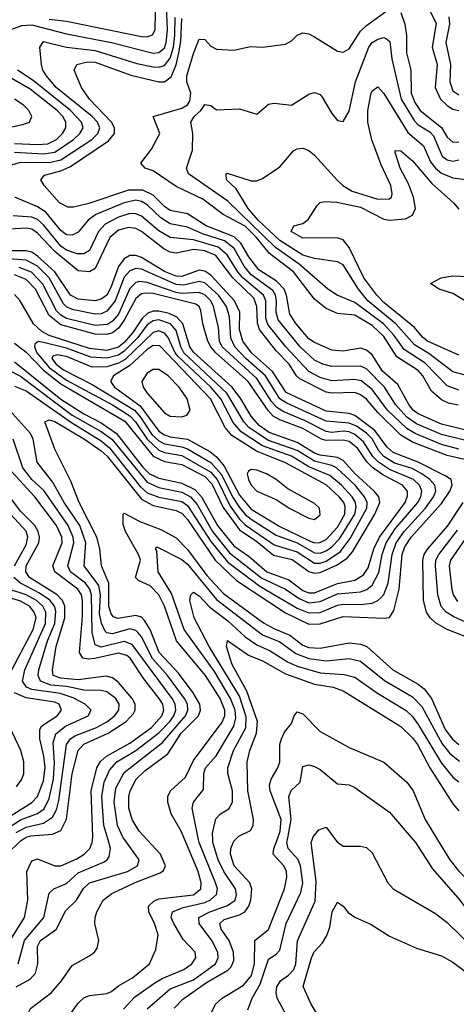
# Model space of a CAD drawing. Header units: inches. Extents: x 990535 to 1117859, y 769386 to 892122.
# Tile 790 of 1056: x 1043948 to 1045462, y 859429 to 862845. Entities that reach past the tile are written whole.
import ezdxf

# ---------------------------------------------------------------- set-up
doc = ezdxf.new("R2010")
doc.units = ezdxf.units.IN
doc.header["$MEASUREMENT"] = 0
doc.layers.add('B0845', color=7, linetype='Continuous')
doc.layers.add('B0846', color=7, linetype='Continuous')

msp = doc.modelspace()

# ---------------------------------------------------------------- linework, layer by layer
at = {"layer": 'B0845', "color": 5}
for points, elevation in [([(1043893, 859307), (1043950, 859345.7), (1043985, 859415), (1044057.7, 859470), (1044093.1, 859510), (1044130, 859563.5), (1044190, 859597.5), (1044207.1, 859610), (1044216.1, 859623.9), (1044222.2, 859650), (1044208.7, 859710), (1044209.8, 859730), (1044214.9, 859750), (1044236.8, 859790), (1044266.8, 859813.2), (1044348.6, 859851.4), (1044435.3, 859884.7), (1044446.8, 859893.2), (1044453.3, 859910), (1044435.7, 859950), (1044389.5, 860000)], 2920), ([(1043896.9, 859623.1), (1043964.9, 859730), (1043976.1, 859790), (1043972.3, 859890), (1043990, 859927.3), (1044010, 859933.3), (1044069.8, 859909.8), (1044090, 859909.4), (1044145.9, 859934.1), (1044171.3, 859950), (1044190.8, 859969.2), (1044199.3, 859990), (1044200.1, 860000)], 2980), ([(1043903.4, 859950), (1043950, 859996.2), (1043955.9, 860000)], 3020), ([(1043935.2, 859490), (1043984.2, 859515.8), (1044002.9, 859537.2), (1044010.4, 859570), (1044009.4, 859630), (1044019.9, 859650), (1044074.9, 859690), (1044107, 859753), (1044145.1, 859790), (1044168.6, 859831.4), (1044189.4, 859850), (1044321.6, 859890), (1044356.2, 859910), (1044362.4, 859930), (1044312.1, 860000)], 2940), ([(1043942.2, 859570), (1043964.1, 859650), (1044031.4, 859730), (1044050, 859815.2), (1044066.4, 859830), (1044110, 859848.7), (1044150, 859884.7), (1044238, 859922), (1044251.3, 859930), (1044258.4, 859941.6), (1044262.6, 859970), (1044254.1, 860000)], 2960), ([(1044115.5, 859384.5), (1044150, 859432.8), (1044170, 859451.3), (1044190, 859459.3), (1044250, 859466.5), (1044266, 859474), (1044290, 859493.6), (1044338.6, 859521.4), (1044397.4, 859570), (1044420.3, 859619.7), (1044427.7, 859670), (1044415.5, 859710), (1044395.7, 859750), (1044394.6, 859770), (1044412.7, 859787.3), (1044430, 859795.2), (1044550, 859808.7), (1044575.3, 859830), (1044577.1, 859850), (1044566.3, 859890), (1044520.2, 860000)], 2880), ([(1044307.8, 859412.2), (1044346.1, 859453.9), (1044416.7, 859503.3), (1044441.7, 859518.3), (1044517, 859550), (1044544.2, 859570), (1044558, 859590), (1044556, 859610), (1044514.5, 859654.5), (1044482.2, 859710), (1044472.8, 859730), (1044478.1, 859750), (1044514.9, 859765.1), (1044590, 859782), (1044608.9, 859791.1), (1044629.9, 859810.1), (1044633.4, 859830), (1044627.3, 859850), (1044569.7, 859990), (1044567.7, 860000)], 2860), ([(1044390, 859413.1), (1044470, 859483.1), (1044550, 859514.5), (1044626.5, 859570), (1044636, 859590), (1044634.9, 859610), (1044613.7, 859650), (1044570.3, 859710), (1044568.9, 859730), (1044606.7, 859750), (1044668.4, 859771.6), (1044694.5, 859790), (1044699.4, 859810), (1044695.7, 859830), (1044655.3, 859890), (1044635.8, 859930), (1044617.7, 859990), (1044617.5, 860000)], 2840), ([(1044483.9, 859416.1), (1044513, 859447), (1044595.8, 859504.2), (1044670, 859547.7), (1044680.7, 859559.3), (1044690, 859581.1), (1044689.3, 859610), (1044674.4, 859650), (1044646.1, 859690), (1044642.1, 859710), (1044657, 859723), (1044710, 859739.5), (1044728.4, 859750), (1044742.7, 859770), (1044749.5, 859790), (1044752.2, 859830), (1044746.1, 859850), (1044691.4, 859910), (1044678.5, 859950), (1044679.7, 859970), (1044690, 859995.2), (1044694.9, 860000)], 2820), ([(1044598.4, 859370), (1044627.3, 859430), (1044650.4, 859450), (1044724, 859496), (1044751.5, 859528.5), (1044761.7, 859570), (1044762.9, 859650), (1044811.1, 859688.9), (1044865.8, 859830), (1044874.2, 859870), (1044873, 859890), (1044864.1, 859910), (1044827.1, 859950), (1044829.5, 859970), (1044840.4, 860000)], 2780), ([(1044738.6, 859410), (1044754.4, 859450), (1044781.1, 859498.9), (1044810, 859585.3), (1044837.1, 859602.9), (1044850, 859617.3), (1044872.2, 859710), (1044922.7, 859817.3), (1044929.1, 859850.9), (1044921.8, 859910), (1044912.7, 859932.7), (1044878.5, 859970), (1044874.2, 859990), (1044876, 860000)], 2760), ([(1044872.6, 859390), (1044840.7, 859450), (1044837.2, 859470), (1044839.7, 859490), (1044851.8, 859510), (1044880.1, 859530), (1044898.2, 859550), (1044904.8, 859570), (1044911, 859649), (1044972.5, 859787.5), (1044975.5, 859855.5), (1044958.6, 859990), (1044961.9, 860000)], 2740), ([(1045043.4, 860000), (1045050, 859991.3), (1045070, 859978), (1045130, 859977.3), (1045150, 859972.7), (1045170, 859954.3), (1045224.7, 859850), (1045243.1, 859830), (1045390, 859743.7), (1045430, 859712.8), (1045523.1, 859623.1), (1045590, 859566), (1045650, 859524.6), (1045710, 859497.7), (1045730, 859500.2), (1045733.5, 859506.5), (1045741.3, 859550), (1045742.6, 859597.4), (1045727.8, 859710), (1045726, 859770), (1045702.2, 859850), (1045683, 859970), (1045683.9, 860000)], 2740), ([(1045311.9, 860000), (1045320.5, 859990), (1045379.1, 859899.1), (1045474, 859790), (1045548.8, 859690), (1045610, 859637.6), (1045650, 859616.4), (1045666.5, 859613.5), (1045670, 859613.2), (1045683.2, 859630), (1045686, 859654), (1045683.1, 859770), (1045662.3, 859850), (1045650.3, 859970), (1045650, 860000)], 2760), ([(1045396.9, 860000), (1045439.9, 859930), (1045470.5, 859890.5), (1045559.7, 859799.7), (1045590, 859756.3), (1045610, 859745.4), (1045624.3, 859770), (1045613.5, 859830), (1045619.4, 860000)], 2780), ([(1045007.3, 859350), (1044958.2, 859430), (1044931.3, 859491.3), (1044959.1, 859590), (1044969.1, 859610.9), (1044997.7, 859642.3), (1045012.5, 859667.5), (1045023.3, 859696.7), (1045031.4, 859750), (1045050, 859783.1), (1045070, 859769.2), (1045087.3, 859747.3), (1045110, 859731.8), (1045166.2, 859706.2), (1045230, 859666.1), (1045323.4, 859623.4), (1045410, 859597.2), (1045450, 859575.1), (1045644.4, 859430), (1045770, 859312)], 2720)]:
    msp.add_lwpolyline(points, dxfattribs=dict(at, elevation=elevation))
at = {"layer": 'B0846', "color": 5}
for points, elevation in [([(1043914.7, 862810), (1043955.2, 862824.8), (1043990, 862827.6), (1044110, 862796), (1044266.1, 862766.1), (1044410, 862728.9), (1044430, 862731.2), (1044440.9, 862739.1), (1044450, 862747.8), (1044455.3, 862764.7), (1044460.4, 862810), (1044454.5, 862950)], 2860), ([(1045324.9, 862970), (1045392.2, 862832.2), (1045378.5, 862750), (1045396, 862690), (1045388.8, 862610), (1045407.1, 862570), (1045430, 862547.6), (1045450, 862535.3), (1045470, 862530)], 2820), ([(1044050, 862846.7), (1044110, 862839.9), (1044370, 862787.1), (1044390, 862786), (1044407.7, 862792.3), (1044417.8, 862810), (1044419.8, 862930)], 2880), ([(1045467.9, 861507.9), (1045434.8, 861514.8), (1045410, 861526.8), (1045375.9, 861555.9), (1045346.3, 861610), (1045330, 861628.1), (1045256, 861676), (1045210, 861746.1), (1045170, 861784.4), (1045110, 861820.7), (1045050, 861826), (1045010, 861843.6), (1044970, 861875.5), (1044897.3, 861970), (1044814.2, 862034.2), (1044769.1, 862090), (1044730, 862129), (1044653.3, 862170), (1044582.6, 862222.6), (1044490, 862266.1), (1044410, 862321), (1044383.1, 862330), (1044367.6, 862347.6), (1044404.3, 862395.7), (1044433.3, 862450), (1044410.9, 862510), (1044510, 862538.4), (1044530.1, 862549.9), (1044537.4, 862562.6), (1044540.7, 862590), (1044527.8, 862630), (1044527, 862650), (1044550, 862727.9), (1044570, 862777.3), (1044590, 862776.3), (1044610, 862753), (1044630, 862742.8), (1044690, 862739.6), (1044748.2, 862751.8), (1044790, 862750.2), (1044870, 862760.2), (1044890, 862771.7), (1044910, 862791.5), (1044930, 862800.2), (1044950, 862796.6), (1044970, 862786.4), (1045050, 862735.7), (1045070, 862733.2), (1045090, 862744.3), (1045130, 862806.1), (1045150, 862825.6), (1045230, 862883.4)], 2780), ([(1043882.9, 862330), (1043950, 862350.8), (1044050, 862350.2), (1044090, 862359.2), (1044197.4, 862430), (1044219.2, 862450), (1044225.9, 862470), (1044217.4, 862490), (1044198.6, 862510), (1044074.2, 862610), (1044040.5, 862650), (1044028.5, 862670), (1044023.6, 862690), (1044018, 862750), (1044029.8, 862770), (1044110, 862750), (1044210, 862738.2), (1044353.8, 862693.8), (1044410, 862681.7), (1044430, 862681), (1044450, 862686.7), (1044470, 862711.9), (1044481.1, 862750), (1044486.2, 862790), (1044486.6, 862853.4)], 2840), ([(1045490, 861422.8), (1045410, 861441.6), (1045330, 861477.3), (1045312.3, 861490), (1045296.9, 861510), (1045259.3, 861579.3), (1045205.5, 861625.5), (1045170, 861682.3), (1045150, 861699.3), (1045130, 861705.8), (1045070, 861695.3), (1045030, 861698.4), (1044970, 861724.9), (1044950, 861738.4), (1044906.2, 861790), (1044884, 861824), (1044873.4, 861890), (1044864.5, 861910), (1044838.2, 861938.2), (1044777.2, 861977.2), (1044742.4, 862022.4), (1044715.1, 862070), (1044691.6, 862091.6), (1044594.6, 862130), (1044530, 862171.6), (1044470, 862183.4), (1044450, 862196.7), (1044410, 862236.6), (1044374.4, 862254.4), (1044325.6, 862254.4), (1044187.8, 862207.8), (1044134.8, 862194.8), (1044114.6, 862194.6), (1044086.2, 862210), (1044032.1, 862270), (1044021, 862290), (1044034.3, 862305.7), (1044090, 862320.4), (1044123.5, 862336.5), (1044255.3, 862424.7), (1044276.6, 862450), (1044276.2, 862470), (1044265.7, 862490), (1044189.9, 862570), (1044162.1, 862610), (1044136.1, 862670), (1044146.3, 862690), (1044181.4, 862698.6), (1044210, 862698.4), (1044333.4, 862653.4), (1044430, 862629.8), (1044450.2, 862629.8), (1044472.8, 862647.2), (1044490, 862689.3), (1044499.7, 862730), (1044506.1, 862770), (1044509.6, 862850)], 2820), ([(1045270, 862870.8), (1045282.9, 862830), (1045289.6, 862790), (1045289.1, 862730), (1045304.4, 862670), (1045304.9, 862590), (1045318.1, 862558.1), (1045336.5, 862530), (1045410, 862470.8), (1045430, 862437.4), (1045450, 862419.9), (1045470, 862422.1)], 2780), ([(1045435.7, 862855.7), (1045437.8, 862830), (1045425.7, 862765.7), (1045441.6, 862690), (1045438.8, 862630), (1045450, 862598.8), (1045470, 862584.3)], 2840), ([(1045470, 861559.8), (1045430, 861575.5), (1045354.1, 861654.1), (1045280.7, 861700.7), (1045246.8, 861750), (1045208.8, 861790), (1045110, 861864.1), (1045048.4, 861890), (1045016.8, 861910), (1044916.8, 861996.8), (1044834.6, 862054.6), (1044670, 862215.7), (1044533.6, 862310), (1044526.6, 862330), (1044546.9, 862393.1), (1044547.7, 862450), (1044541.7, 862490), (1044552.7, 862510), (1044575.9, 862530), (1044590, 862551.5), (1044610, 862547.2), (1044630, 862532.8), (1044710, 862536.1), (1044770, 862517.4), (1044810, 862552.6), (1044830, 862555.9), (1044890, 862548.7), (1044950, 862586.4), (1044970, 862592.2), (1044990, 862585.5), (1044997.1, 862577.1), (1045030, 862519.5), (1045050, 862495.6), (1045070, 862491.8), (1045090, 862528.2), (1045112.2, 862630), (1045158.6, 862750), (1045170, 862766.3), (1045190, 862778.3), (1045210, 862783.1), (1045219.4, 862779.4), (1045230.9, 862770), (1045238.8, 862710), (1045270.9, 862570), (1045315.4, 862495.4), (1045330, 862480.9), (1045370, 862456.2), (1045382.3, 862442.3), (1045412.3, 862372.3), (1045430, 862359.2), (1045450, 862354.5), (1045470, 862358.9)], 2760), ([(1043930, 862416.2), (1044010, 862412.1), (1044045, 862415), (1044074.9, 862430), (1044095.6, 862450), (1044107.5, 862470), (1044107.7, 862490), (1044096.8, 862510), (1044077.3, 862530), (1043984.1, 862604.1), (1043835.4, 862690)], 2880), ([(1043930, 862386), (1044030, 862380.2), (1044070, 862385.9), (1044134, 862430), (1044156.5, 862450), (1044167.4, 862470), (1044162.1, 862490), (1044124.4, 862530), (1043994.2, 862634.2), (1043939.7, 862670)], 2860), ([(1045570, 861591.1), (1045450, 861623.6), (1045366.7, 861686.7), (1045316.9, 861716.9), (1045252, 861790), (1045155, 861870), (1045122.4, 861910), (1045070, 861994.8), (1045050, 862004.9), (1044970, 862016.2), (1044930, 862028.4), (1044850, 862078.7), (1044774.5, 862150), (1044740.3, 862190), (1044698.8, 862258.8), (1044665, 862290), (1044664.2, 862310), (1044667.7, 862312.3), (1044750, 862285.8), (1044770, 862286), (1044790, 862293.8), (1044850, 862335.2), (1044897.4, 862390), (1044910, 862397.8), (1044930, 862399.7), (1044950, 862391.9), (1044970, 862375.6), (1045050, 862287.5), (1045068.8, 862270), (1045101.1, 862250), (1045190, 862222.1), (1045230, 862224.1), (1045236.8, 862230), (1045238.9, 862241.1), (1045234.6, 862270), (1045201.4, 862341.4), (1045168.5, 862428.5), (1045155.2, 862490), (1045154.5, 862530), (1045166.7, 862590), (1045170, 862599), (1045190, 862612.8), (1045210, 862589.4), (1045294, 862454.1), (1045347.9, 862407.9), (1045372.7, 862352.7), (1045390, 862329.8), (1045410, 862313.2), (1045450, 862296.2), (1045530, 862286.5)], 2740), ([(1043850, 862459), (1043958, 862482), (1043981.6, 862490), (1043990.2, 862509.8), (1043979, 862530), (1043959.3, 862550), (1043930.2, 862570)], 2920), ([(1045470, 861681.4), (1045362.1, 861730), (1045344.3, 861744.3), (1045317.3, 861777.4), (1045210, 861864.3), (1045185.9, 861890), (1045141.6, 861950), (1045090, 862055.5), (1045070, 862082.1), (1045048.9, 862088.9), (1044930, 862087.4), (1044889, 862110), (1044898.4, 862130), (1044930, 862138.2), (1044948.4, 862151.6), (1044979.7, 862200.3), (1044989.4, 862210.6), (1045005.4, 862214.6), (1045048, 862212), (1045130, 862194.8), (1045210, 862153.3), (1045230, 862149.4), (1045285.3, 862154.7), (1045310, 862167), (1045320.1, 862190), (1045313.9, 862230), (1045296.3, 862276.3), (1045267.5, 862330), (1045250, 862384), (1045250, 862391.8), (1045270, 862390.7), (1045310, 862355.3), (1045377, 862277), (1045452.6, 862210), (1045470, 862188)], 2720), ([(1045490, 861386), (1045410, 861406.5), (1045323.4, 861443.4), (1045290, 861466.4), (1045250.7, 861510), (1045212.8, 861570), (1045150, 861634.4), (1045130, 861643.7), (1045030, 861642.1), (1044999.1, 861650), (1044970, 861664.2), (1044920.4, 861710), (1044843.5, 861803.5), (1044836.7, 861830), (1044838.7, 861870), (1044834.7, 861890), (1044825.5, 861905.5), (1044750, 861960), (1044726.2, 861990), (1044691.1, 862051.1), (1044657.5, 862077.5), (1044582.2, 862102.2), (1044530, 862125.6), (1044470, 862136.7), (1044437.4, 862157.4), (1044390, 862203.1), (1044370, 862214.7), (1044350, 862219.2), (1044310, 862210.2), (1044212, 862170), (1044185.4, 862150), (1044150, 862108.5), (1044130, 862098.2), (1044110, 862099.3), (1044090, 862113.6), (1044037.8, 862177.8), (1044010, 862195.8), (1043930.6, 862230)], 2840), ([(1045470, 861355.5), (1045410, 861372), (1045318.8, 861410), (1045290, 861427.1), (1045223.4, 861490), (1045170, 861562.7), (1045131.8, 861591.8), (1045110, 861596.8), (1045030, 861592), (1044990, 861604.3), (1044950, 861624.4), (1044870.9, 861710), (1044808, 861788), (1044801.3, 861810), (1044801.6, 861870), (1044792.8, 861890), (1044721.5, 861950), (1044704.1, 861970), (1044667.6, 862030), (1044636.4, 862056.4), (1044550, 862081.2), (1044470, 862089.2), (1044430, 862112.7), (1044370, 862163.8), (1044350, 862172.1), (1044330, 862172.9), (1044290, 862159.8), (1044244.3, 862135.7), (1044220.6, 862110), (1044190, 862044.8), (1044170, 862033.4), (1044146.8, 862033.2), (1044110, 862045.9), (1044090, 862059), (1044030, 862133.5), (1044010, 862152.1), (1043990, 862160.7), (1043925, 862165)], 2860), ([(1045490, 861319.7), (1045430, 861332.9), (1045310, 861379.6), (1045270, 861404.1), (1045190, 861482.2), (1045150, 861528.9), (1045130, 861544.2), (1045110, 861551.3), (1045030, 861549.1), (1045010, 861553.1), (1044919.7, 861599.7), (1044908.1, 861610), (1044882.4, 861650), (1044836.8, 861696.8), (1044779.3, 861770), (1044772.3, 861792.3), (1044770.5, 861850.5), (1044759.3, 861879.3), (1044686.4, 861950), (1044627.6, 862027.6), (1044590, 862043), (1044552.1, 862047.9), (1044490, 862035.3), (1044470, 862038.9), (1044448, 862050), (1044370, 862110.7), (1044350, 862121.4), (1044324.9, 862124.9), (1044290, 862115.3), (1044259.9, 862090), (1044210, 861981.8), (1044190, 861970.9), (1044150, 861974.5), (1044070, 862040.7), (1044010, 862105.2), (1043990, 862118.2), (1043970, 862122.5), (1043910, 862118)], 2880), ([(1044389.5, 860000), (1044361.7, 860030), (1044338.3, 860070), (1044326.6, 860110), (1044325.7, 860150), (1044330.5, 860170), (1044351.8, 860210), (1044381.3, 860238.7), (1044461.4, 860298.6), (1044508.2, 860370), (1044568.3, 860430), (1044575.1, 860450), (1044572.8, 860470), (1044549.1, 860510), (1044498.1, 860578.1), (1044430.9, 860650), (1044399.8, 860730), (1044380.9, 860760.9), (1044370, 860772.1), (1044350, 860778.5), (1044288, 860768), (1044273.5, 860773.5), (1044264.4, 860784.4), (1044256.4, 860810), (1044256.4, 860890), (1044231.5, 860950), (1044225.4, 861010), (1044215.6, 861050), (1044154.5, 861170), (1044124.6, 861244.6), (1044070, 861355.8), (1044034.4, 861450), (1044050, 861457.2), (1044070, 861451.2), (1044172.3, 861390), (1044230, 861349.7), (1044250.9, 861330.9), (1044370, 861181.3), (1044410, 861159.2), (1044490, 861143), (1044511.5, 861131.5), (1044530, 861111.1), (1044625.3, 860970), (1044699.9, 860899.9), (1044870, 860787.4), (1044950, 860747.8), (1044990, 860749.2), (1045070, 860775.2), (1045211.5, 860768.5), (1045230, 860771.4), (1045245.1, 860794.9), (1045263.4, 860870), (1045274.6, 860990), (1045283.2, 861016.8), (1045305, 861050), (1045410, 861166.9), (1045439.3, 861210), (1045447.3, 861230), (1045443.5, 861250), (1045423.2, 861263.2), (1045329.6, 861309.6), (1045243.1, 861343.1), (1045222.3, 861362.3), (1045179.8, 861419.8), (1045110, 861472.2), (1045090, 861478.5), (1045010, 861486.9), (1044872.2, 861552.2), (1044824.3, 861624.3), (1044752, 861690), (1044721.4, 861730), (1044709.6, 861770), (1044710.6, 861830), (1044693, 861870), (1044610, 861958.5), (1044590, 861972.9), (1044570, 861976.6), (1044510, 861954.1), (1044490, 861955.8), (1044450, 861972.1), (1044370, 862020.4), (1044350, 862027), (1044330, 862026.9), (1044310, 862016.1), (1044290.8, 861989.2), (1044264.1, 861915.9), (1044250, 861889.7), (1044230, 861875.5), (1044210, 861870.2), (1044150, 861875.3), (1044124.3, 861890), (1044069.4, 861970), (1044010, 862025.4), (1043990, 862038.3), (1043970, 862043.9), (1043910, 862043.1)], 2920), ([(1043930, 861573.5), (1043970, 861558), (1044127.2, 861447.2), (1044230, 861383.6), (1044259.3, 861359.3), (1044365.6, 861225.6), (1044390, 861204.2), (1044430, 861189), (1044510, 861173.3), (1044530, 861159.2), (1044610, 861034.5), (1044670, 860963.3), (1044780.3, 860880.3), (1044910, 860803.7), (1044950, 860786.8), (1044990, 860788.9), (1045050, 860813.8), (1045070, 860817.3), (1045130, 860816.3), (1045170, 860821.3), (1045190, 860829.7), (1045200.5, 860839.5), (1045210, 860851.2), (1045225.6, 860890), (1045239.9, 860990), (1045253.8, 861030), (1045281.2, 861070), (1045355.2, 861150), (1045383.1, 861190), (1045390.7, 861210), (1045387.7, 861230), (1045369.9, 861250), (1045342.1, 861270), (1045308.4, 861288.4), (1045247, 861307), (1045210.9, 861330), (1045193.6, 861350), (1045170, 861390.6), (1045150, 861411.3), (1045115.5, 861435.5), (1045090, 861445.7), (1045010, 861452.1), (1044874.3, 861514.3), (1044850.3, 861530.3), (1044799.9, 861610), (1044731.4, 861670), (1044694, 861710), (1044680, 861740), (1044674.8, 861814.8), (1044664.9, 861850), (1044637, 861890), (1044590, 861932), (1044570, 861937), (1044516.2, 861923.8), (1044490, 861926.4), (1044370, 861979.2), (1044350, 861981.6), (1044330, 861974.5), (1044310, 861951.6), (1044279.1, 861870), (1044250, 861834.5), (1044230, 861825.2), (1044210, 861823.4), (1044130, 861839.8), (1044110, 861848.5), (1044099.6, 861859.6), (1044050, 861949.2), (1044009.9, 861990), (1043970, 862010.6), (1043850, 862019.7)], 2940), ([(1043910, 861629.8), (1043950, 861608.5), (1044130, 861473.4), (1044230, 861416.1), (1044266.7, 861390), (1044390, 861240.2), (1044430, 861222.5), (1044510, 861206.1), (1044540.2, 861190), (1044562.8, 861162.8), (1044616.6, 861070), (1044675.8, 860995.8), (1044787.6, 860907.6), (1044869.3, 860870), (1044916.7, 860836.7), (1044950, 860822.6), (1044990, 860826.7), (1045050, 860853.6), (1045130, 860860.8), (1045151.2, 860868.8), (1045170, 860883.5), (1045193.1, 860926.9), (1045204.6, 860990), (1045218.7, 861030), (1045250, 861079.1), (1045328.2, 861170), (1045338.7, 861190), (1045342.1, 861210), (1045334.2, 861230), (1045312.9, 861250), (1045230, 861285.2), (1045191.5, 861310), (1045172.8, 861330), (1045140.5, 861380.5), (1045110, 861406), (1045090, 861415), (1045070, 861417.3), (1045030, 861413.5), (1045010, 861416.7), (1044935.1, 861455.1), (1044864.2, 861484.2), (1044839.7, 861499.7), (1044821.1, 861521.1), (1044770, 861600.1), (1044650, 861710), (1044640.4, 861730), (1044636.8, 861776.8), (1044619.8, 861850), (1044610.4, 861870), (1044590, 861890.4), (1044570, 861898.5), (1044510, 861895.5), (1044490, 861899.1), (1044390, 861933.8), (1044363.6, 861936.4), (1044350, 861933.1), (1044330, 861912.7), (1044290, 861823.9), (1044270, 861799.2), (1044252.3, 861787.7), (1044210, 861784.7), (1044110, 861809), (1044090, 861820), (1044075.2, 861835.2), (1044028.2, 861928.2), (1043988.8, 861968.8), (1043946, 861986)], 2960), ([(1043930, 861657.8), (1044090, 861528.9), (1044170, 861477.8), (1044230, 861446.6), (1044283.2, 861410), (1044374, 861294), (1044398.3, 861270), (1044430, 861254.4), (1044510, 861237.3), (1044555.5, 861215.5), (1044578.2, 861190), (1044634.1, 861090), (1044690, 861019.9), (1044743.4, 860983.4), (1044804.6, 860930), (1044881.5, 860901.5), (1044930, 860864.5), (1044950, 860856.5), (1044970, 860856.2), (1045050, 860889.2), (1045110, 860900.9), (1045140.3, 860919.7), (1045156.4, 860943.6), (1045176.1, 861010), (1045195.6, 861050), (1045284.2, 861170), (1045293, 861193), (1045292.3, 861210), (1045275.5, 861230), (1045206.7, 861266.7), (1045171.2, 861291.2), (1045151.6, 861311.6), (1045119.2, 861359.2), (1045090, 861382.1), (1045070, 861386.6), (1045010, 861385), (1044994.4, 861390), (1044930, 861427), (1044850, 861456.9), (1044827.2, 861470), (1044809.2, 861489.2), (1044739.8, 861590), (1044627.8, 861690), (1044610.7, 861710), (1044600.4, 861730), (1044582.9, 861790), (1044576.2, 861836.2), (1044570.6, 861850.6), (1044558.5, 861858.5), (1044410, 861894.9), (1044383.4, 861896.6), (1044370, 861894.2), (1044350, 861878.5), (1044310, 861802.5), (1044290, 861775.1), (1044270, 861759.2), (1044250, 861752.6), (1044210, 861754.5), (1044090, 861787), (1044050, 861819), (1044003, 861910), (1043970, 861943.9), (1043930, 861960.3)], 2980), ([(1045490, 861871), (1045450, 861894.9), (1045402, 861910), (1045371.8, 861930), (1045409.3, 861950), (1045450, 861956.6), (1045610.2, 861950.2)], 2680), ([(1043930, 861723), (1043970, 861692.3), (1044030, 861629.3), (1044090, 861581.8), (1044312.4, 861452.4), (1044410.8, 861330.7), (1044450, 861312.6), (1044510, 861301.8), (1044590, 861260.1), (1044614.5, 861234.5), (1044653.1, 861153.1), (1044710, 861074.8), (1044770, 861035.2), (1044827.7, 860987.7), (1044892.4, 860972.4), (1044950.8, 860930.8), (1044970, 860924.9), (1044990, 860927.7), (1045046.9, 860953.1), (1045083.2, 860976.8), (1045101.3, 860998.7), (1045179.6, 861130), (1045197, 861170), (1045193, 861190), (1045176.9, 861210), (1045110.6, 861270), (1045070, 861315.9), (1045050, 861326.1), (1044990, 861334.5), (1044970, 861341.9), (1044910, 861377.9), (1044813.1, 861413.1), (1044777.7, 861437.7), (1044750, 861470), (1044714.8, 861530), (1044684.3, 861570), (1044550, 861691.9), (1044537.5, 861710), (1044513.4, 861790), (1044493.1, 861813.1), (1044465.9, 861825.9), (1044430, 861834.4), (1044410, 861834), (1044392.5, 861827.5), (1044371.9, 861808.1), (1044340.1, 861759.9), (1044310, 861725.3), (1044290, 861709.6), (1044250, 861697.3), (1044190, 861704.4), (1044049.9, 861750), (1044024, 861764), (1043995.1, 861790), (1043949.7, 861869.7), (1043930, 861891.8)], 3020), ([(1044312.1, 860000), (1044307, 860007), (1044286.7, 860050), (1044275.4, 860130), (1044280.8, 860179.2), (1044310, 860233.8), (1044442.5, 860337.5), (1044522.4, 860430), (1044530.4, 860450), (1044529.1, 860470), (1044519.4, 860490), (1044460, 860570), (1044408.5, 860628.5), (1044370, 860704.5), (1044358.5, 860718.5), (1044350, 860726.2), (1044330, 860731.5), (1044270, 860714.8), (1044250, 860717.5), (1044244, 860724), (1044231.5, 860751.5), (1044224.9, 860784.9), (1044227.4, 860850), (1044222.6, 860882.6), (1044171.1, 860950), (1044177.1, 861030), (1044156.3, 861090), (1044101.8, 861170), (1044061.7, 861241.7), (1044008.5, 861310), (1043994.9, 861390), (1043985.1, 861410), (1043902, 861502)], 2940), ([(1044254.1, 860000), (1044240, 860050), (1044232.9, 860150), (1044240.7, 860199.3), (1044258.8, 860241.2), (1044284.7, 860270), (1044350, 860309.4), (1044430, 860371.4), (1044467.8, 860410), (1044481.7, 860430), (1044488.7, 860450), (1044486.7, 860470), (1044476, 860490), (1044337.9, 860677.9), (1044310, 860688.1), (1044230, 860668.3), (1044210, 860676.4), (1044198.8, 860718.8), (1044196.3, 860850), (1044191.3, 860870), (1044175.8, 860890), (1044124.2, 860930), (1044114.1, 860950), (1044135.3, 861030), (1044132.9, 861050), (1044115.7, 861090), (1044031.4, 861211.4), (1043989.7, 861250), (1043958.8, 861290), (1043925, 861390)], 2960), ([(1044200.1, 860000), (1044200.9, 860010), (1044195.9, 860170), (1044214.7, 860250), (1044228, 860272), (1044248.3, 860290), (1044330, 860335.6), (1044404.9, 860390), (1044440.6, 860430), (1044447.3, 860450), (1044443.7, 860470), (1044431.6, 860490), (1044378, 860558), (1044330.4, 860630), (1044318.8, 860638.8), (1044290, 860647.6), (1044208.5, 860628.5), (1044186.2, 860626.2), (1044166.1, 860630), (1044155.2, 860650), (1044165.8, 860774.2), (1044166, 860830), (1044161.8, 860850), (1044149.2, 860870), (1044069.7, 860930), (1044062.5, 860950), (1044094.7, 861030), (1044094, 861050), (1044075.8, 861090), (1044000.5, 861190), (1043908.1, 861290)], 2980), ([(1043955.9, 860000), (1043970, 860009.1), (1043986.5, 860013.5), (1044061.1, 860018.9), (1044090, 860031.9), (1044110, 860071.3), (1044130, 860229.2), (1044150, 860310), (1044170, 860331.7), (1044254.7, 860370), (1044317.4, 860410), (1044342.3, 860437.7), (1044348.3, 860450), (1044348.1, 860470), (1044337.3, 860490), (1044290, 860545.2), (1044270, 860561.9), (1044247.1, 860567.1), (1044150, 860555), (1044090, 860560.5), (1044064.2, 860570), (1044061, 860590), (1044074.5, 860670), (1044104.4, 860770), (1044104.3, 860810), (1044096.2, 860830), (1044077.2, 860850), (1043981.9, 860910), (1043968.8, 860930), (1043970.2, 860950), (1044014.4, 861030), (1044016.4, 861050), (1044011.6, 861070), (1043999.7, 861090), (1043950, 861139.8), (1043913.9, 861190)], 3020), ([(1045530.5, 860690), (1045430, 860729.9), (1045390, 860753.1), (1045371.3, 860770), (1045358.5, 860790), (1045348.2, 860830), (1045346, 860970), (1045350.9, 860990), (1045363.4, 861010), (1045431.8, 861088.2), (1045486.1, 861170)], 2880), ([(1043929.8, 860950), (1043970, 861023), (1043976, 861050), (1043970, 861070.9), (1043916, 861130)], 3040), ([(1044520.2, 860000), (1044507.6, 860030), (1044473.1, 860090), (1044460.9, 860130), (1044461.5, 860150), (1044470.9, 860170), (1044522.3, 860217.7), (1044550, 860274.8), (1044650, 860407.8), (1044658.8, 860430), (1044658.8, 860450), (1044642.8, 860490), (1044592.6, 860570), (1044491.9, 860690), (1044450, 860811), (1044430, 860849.5), (1044400.6, 860880.6), (1044359.9, 860899.9), (1044349.7, 860909.7), (1044366.1, 860970), (1044359.6, 860990), (1044314.1, 861070), (1044306, 861094), (1044306.4, 861130), (1044310, 861133.7), (1044363.8, 861103.8), (1044436.8, 861076.8), (1044490, 861047.3), (1044530, 861007), (1044597.2, 860917.2), (1044654.9, 860854.9), (1044792.8, 860752.8), (1044831.3, 860731.3), (1044884.8, 860710), (1044930, 860674.8), (1044950, 860667), (1044990, 860664.3), (1045090, 860683), (1045130, 860678.4), (1045151.5, 860670), (1045241.2, 860590), (1045330, 860539.5), (1045350, 860523.7), (1045375.8, 860490), (1045423, 860383), (1045448.5, 860348.5), (1045470, 860331.1)], 2880), ([(1045530, 860738.4), (1045453.7, 860773.7), (1045426.2, 860790), (1045409.4, 860809.4), (1045397.8, 860850), (1045389.3, 860950), (1045391.2, 860970), (1045400.7, 860990), (1045466.2, 861073.8)], 2860), ([(1045466.7, 860826.7), (1045452.3, 860850), (1045447.4, 860867.4), (1045437.7, 860950), (1045442.8, 860970), (1045494.5, 861045.5)], 2840), ([(1044567.7, 860000), (1044546, 860110), (1044550.9, 860130), (1044585.2, 860174.8), (1044585.7, 860230), (1044592, 860250), (1044628.7, 860291.3), (1044690, 860394.3), (1044697.4, 860422.6), (1044695.2, 860450), (1044678.5, 860490), (1044623.3, 860583.3), (1044518.2, 860730), (1044474.7, 860854.7), (1044427.6, 860930), (1044422.8, 861002.8), (1044418.5, 861010), (1044423.8, 861016.2), (1044510, 860972.8), (1044530, 860956.5), (1044630, 860833.5), (1044790, 860710.7), (1044850, 860686.9), (1044905.8, 860645.8), (1044950, 860628.9), (1045010, 860621.4), (1045090, 860628.6), (1045130, 860619.4), (1045212.5, 860552.5), (1045310, 860496.1), (1045342.2, 860462.2), (1045412.5, 860332.5), (1045439.8, 860299.8), (1045472.6, 860272.6)], 2860), ([(1043935.3, 860024.7), (1043970, 860043.5), (1044030, 860057.1), (1044061.5, 860078.5), (1044075.6, 860104.4), (1044083.9, 860136.1), (1044110.5, 860330), (1044124, 860350), (1044139.2, 860360.8), (1044213.5, 860390), (1044251.7, 860410), (1044276.3, 860430), (1044291.8, 860450), (1044292.9, 860470), (1044281.3, 860490), (1044250, 860513.2), (1044230, 860517.9), (1044170, 860519), (1044111.3, 860531.2), (1044055.9, 860535.9), (1044019.3, 860550), (1044011.6, 860570), (1044014, 860590), (1044043.7, 860690), (1044069.5, 860750), (1044072.9, 860792.9), (1044068.4, 860810), (1044051.8, 860831.8), (1044016, 860856), (1043950.2, 860890.2), (1043927, 860910)], 3040), ([(1043842.6, 860000), (1043950, 860068.8), (1044010, 860091.7), (1044032.2, 860107.8), (1044050, 860143.1), (1044064.6, 860210), (1044067.9, 860267.9), (1044064.2, 860335.8), (1044072.6, 860367.4), (1044106, 860394), (1044184.7, 860430), (1044195.4, 860450), (1044174.6, 860470), (1044132.6, 860492.6), (1044087.8, 860507.8), (1043990, 860521.3), (1043971.1, 860530), (1043957.2, 860550), (1043965.2, 860590), (1044037.2, 860750), (1044038.4, 860790), (1044028.4, 860810), (1044006.3, 860830), (1043970, 860850.3), (1043909.9, 860869.9)], 3060), ([(1043910.2, 860570), (1043994.6, 860730), (1044004.6, 860770), (1043998.3, 860790), (1043981.8, 860810), (1043950, 860827.8), (1043881.4, 860850)], 3080), ([(1044617.5, 860000), (1044616.9, 860023.1), (1044627.5, 860072.5), (1044644.6, 860090), (1044672.4, 860107.6), (1044685.3, 860130), (1044685.3, 860170), (1044669.9, 860230), (1044669.9, 860249.9), (1044688.9, 860310), (1044732, 860388), (1044733.2, 860426.8), (1044710, 860497.7), (1044605.2, 860670), (1044553.2, 860770), (1044538.1, 860830), (1044541.6, 860850), (1044550, 860859), (1044570, 860846.9), (1044607.2, 860807.2), (1044670, 860759.9), (1044730, 860704.5), (1044770, 860676), (1044815.9, 860655.9), (1044876.9, 860616.9), (1044910, 860602.1), (1044990, 860579.6), (1045073.4, 860573.4), (1045110, 860563.6), (1045188.5, 860508.5), (1045288.5, 860448.5), (1045309.1, 860429.1), (1045330, 860400.1), (1045410, 860265.5), (1045450, 860217), (1045470, 860200.5)], 2840), ([(1044694.9, 860000), (1044707.5, 860012.5), (1044747.6, 860032.4), (1044757.9, 860050), (1044758.1, 860070), (1044739.1, 860170), (1044736.4, 860270), (1044745.7, 860310), (1044768.7, 860370), (1044772.7, 860410), (1044735.7, 860515.7), (1044683.9, 860610), (1044664.7, 860670), (1044668.1, 860691.9), (1044740.9, 860640.9), (1044790, 860620.3), (1044870, 860575.6), (1044970, 860539.3), (1045034.4, 860530), (1045070, 860516.5), (1045270, 860393.3), (1045310, 860354.1), (1045327.2, 860330), (1045369.6, 860250), (1045450, 860125.1), (1045470, 860100.8)], 2820), ([(1043854.7, 860045.3), (1043990, 860129.5), (1044009.6, 860150), (1044030, 860204.6), (1044035.7, 860250), (1044031.9, 860290), (1044017.2, 860350), (1044017.7, 860382.3), (1044024.7, 860395.3), (1044078, 860430), (1044092.7, 860450), (1044084.1, 860470), (1044070, 860477.1), (1043970, 860492.9), (1043929.6, 860510)], 3080), ([(1043936.3, 860183.7), (1043955.4, 860210), (1043962.3, 860230), (1043961.9, 860270), (1043951.5, 860310), (1043895.2, 860430)], 3120), ([(1044840.4, 860000), (1044851.3, 860030), (1044854.5, 860070), (1044816.7, 860170), (1044814, 860190), (1044819.3, 860210), (1044843.3, 860250), (1044849.9, 860270), (1044850.3, 860330), (1044855.5, 860350), (1044866.4, 860373.6), (1044890, 860403.2), (1044899.5, 860430), (1044910, 860443.5), (1044930, 860436.8), (1044990, 860375.3), (1045090, 860320.4), (1045210, 860269.6), (1045290, 860199.3), (1045311.9, 860170), (1045353.9, 860070), (1045396.9, 860000)], 2780), ([(1044876, 860000), (1044888.6, 860070), (1044881.2, 860150), (1044889.6, 860170.4), (1044920, 860200), (1044930, 860254), (1044950, 860259.8), (1044970, 860253.9), (1044990, 860243.5), (1045050, 860194.2), (1045090, 860191), (1045110, 860181.4), (1045230, 860095.6), (1045311.9, 860000)], 2760), ([(1044961.9, 860000), (1044965.1, 860010), (1044985.6, 860034.4), (1045010, 860044), (1045043.4, 860000)], 2740)]:
    msp.add_lwpolyline(points, dxfattribs=dict(at, elevation=elevation))
for points, elevation in [([(1044430, 861803.4), (1044410, 861800.3), (1044390, 861786.7), (1044356.9, 861743.1), (1044310, 861694.7), (1044290, 861681.8), (1044250, 861670.5), (1044194.8, 861674.8), (1044110, 861705.2), (1044030, 861725.9), (1044011.5, 861728.5), (1044000.7, 861719.3), (1043998.8, 861710), (1044006.8, 861690), (1044050, 861638.5), (1044110, 861594.5), (1044270, 861508.5), (1044330, 861470.5), (1044349.7, 861449.7), (1044390, 861389.9), (1044430, 861351.5), (1044450, 861343.2), (1044510, 861332.8), (1044610, 861276), (1044632.1, 861250), (1044678, 861158), (1044710, 861111.9), (1044730, 861092.6), (1044830, 861023), (1044910, 860998.9), (1044970, 860959.3), (1044990, 860959.5), (1045010, 860966.8), (1045059.7, 861000.3), (1045094.3, 861045.7), (1045152.1, 861150), (1045152.6, 861170), (1045143.9, 861190), (1045111.1, 861230), (1045045.9, 861290), (1045030, 861298.2), (1044970, 861313.4), (1044910, 861350.1), (1044810, 861385.4), (1044742.8, 861430), (1044724.8, 861450), (1044665.6, 861550), (1044517.2, 861690), (1044506.6, 861710), (1044490, 861767.1), (1044470.2, 861790.2)], 3040), ([(1044430, 861765.8), (1044410, 861760.5), (1044313.6, 861666.4), (1044290, 861653.2), (1044250, 861641.1), (1044199.4, 861639.4), (1044110, 861676.4), (1044077.6, 861682.4), (1044062.5, 861677.5), (1044058.7, 861670), (1044074.2, 861650), (1044099.6, 861630), (1044199.5, 861579.5), (1044345.6, 861490), (1044366.7, 861466.7), (1044406.5, 861406.5), (1044430, 861384), (1044450, 861373.5), (1044510, 861363.7), (1044530, 861356.3), (1044610, 861308.5), (1044647, 861267), (1044685.8, 861190), (1044710, 861153.2), (1044730, 861128.4), (1044750, 861112.4), (1044836.7, 861056.7), (1044910, 861030.6), (1044970, 860995.7), (1044990, 860994.1), (1045010, 861002.1), (1045030, 861015.9), (1045056.4, 861043.6), (1045109.6, 861130), (1045114.4, 861154.4), (1045111.9, 861170), (1045100.9, 861190), (1045064.2, 861230), (1045023.5, 861263.5), (1044950, 861294), (1044890, 861330.4), (1044790, 861366.3), (1044715.3, 861415.3), (1044688.1, 861448.1), (1044645.1, 861530), (1044610.9, 861570), (1044497.2, 861677.2), (1044487.1, 861690), (1044462.8, 861742.8), (1044450, 861757.8)], 3060), ([(1044410, 861714.4), (1044390, 861701.1), (1044330, 861645), (1044273.3, 861610), (1044262.6, 861590), (1044276.5, 861570), (1044365.2, 861505.2), (1044430, 861418), (1044450, 861404.9), (1044470, 861398.6), (1044530, 861389.9), (1044607.1, 861347.1), (1044630, 861329), (1044656.3, 861296.3), (1044710, 861195.3), (1044750, 861146.9), (1044850, 861087), (1044950, 861038.3), (1044970, 861030.4), (1044989.1, 861030.9), (1045010, 861042.1), (1045050, 861084.3), (1045075.2, 861130), (1045076, 861156), (1045071.2, 861170), (1045055.8, 861190), (1045010, 861231.8), (1044870, 861308.2), (1044768.5, 861348.5), (1044683, 861403), (1044660.1, 861430), (1044609.4, 861530), (1044433.4, 861713.4)], 3080), ([(1044430, 861632.2), (1044410, 861631.7), (1044390, 861619), (1044371.7, 861590), (1044376, 861570), (1044390.2, 861550), (1044450, 861481.4), (1044470, 861469.2), (1044510, 861467.4), (1044527, 861473), (1044539.1, 861490), (1044528.3, 861530), (1044500.3, 861570), (1044462.9, 861610)], 3120), ([(1044750, 861284.9), (1044741.3, 861278.7), (1044736.6, 861270), (1044741, 861250), (1044750.4, 861230), (1044770, 861209.4), (1044839.6, 861179.6), (1044882, 861150), (1044950, 861115.7), (1044970, 861111), (1044990, 861127.1), (1044987.7, 861150), (1044970, 861166.6), (1044877.6, 861217.6), (1044837.4, 861250), (1044803.2, 861270), (1044770, 861282.2)], 3120)]:
    msp.add_lwpolyline(points, close=True, dxfattribs=dict(at, elevation=elevation))

doc.saveas('drawing.dxf')
